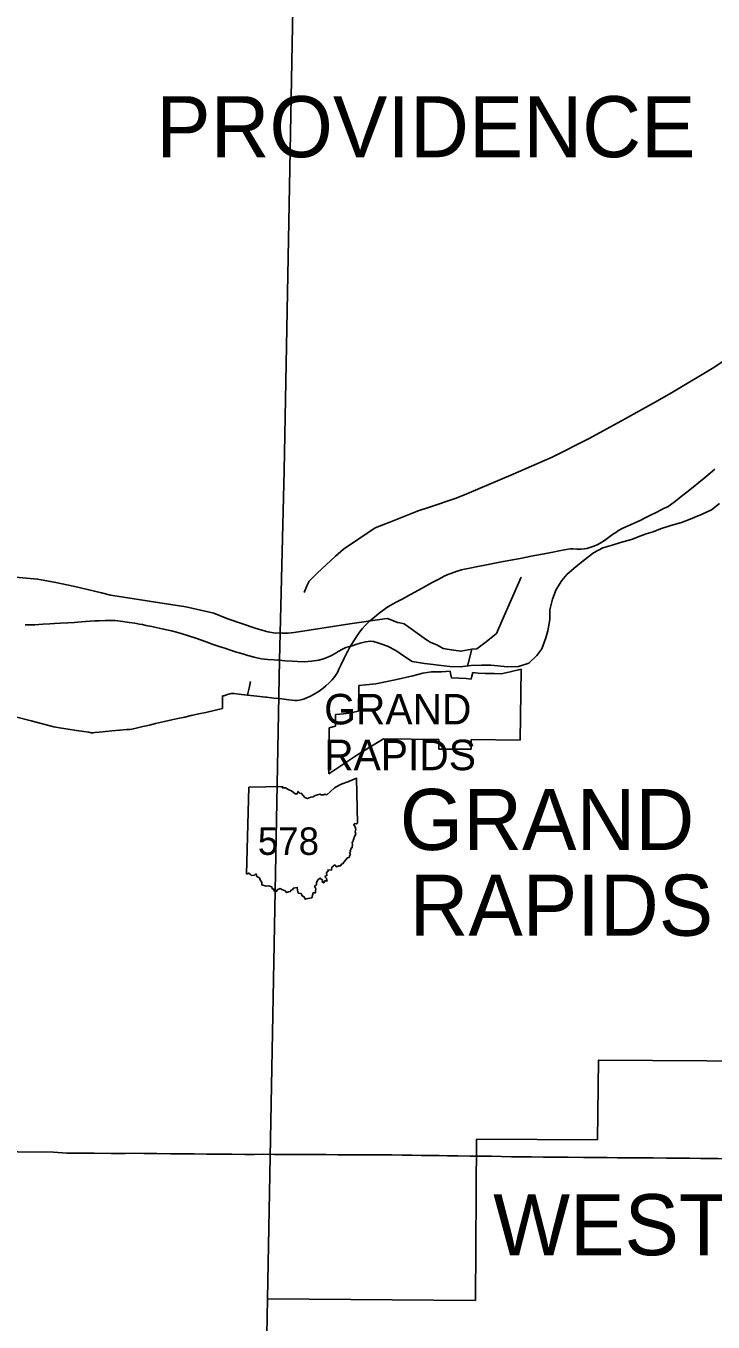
# Model space of a CAD drawing. Extents: x -232 to 448, y 619 to 1059.
# Drawn here: x 68.14 to 91.26, y 820.51 to 864.09 of the extents above; entities that cross this region are included whole.
import ezdxf

# ---------------------------------------------------------------- set-up
doc = ezdxf.new("R2010")
doc.units = 0
doc.layers.add('Default', color=7, linetype='Continuous')

msp = doc.modelspace()

# ---------------------------------------------------------------- linework, layer by layer
at = {"layer": 'Default'}
for p, q in [((83.117, 842.127), (82.953, 842.145)), ((83.141, 842.227), (83.117, 842.127)), ((83.172, 842.354), (83.141, 842.227)), ((82.032, 840.1), (82.032, 839.776)), ((82.032, 839.776), (83.122, 839.776)), ((83.122, 839.776), (83.122, 840.1)), ((83.122, 840.1), (84.772, 840.074)), ((75.561, 835.564), (75.643, 838.493)), ((75.561, 835.564), (75.643, 838.493))]:
    msp.add_line(p, q, dxfattribs=at)
for points in [[(76.671, 842.765), (76.826, 849.139), (77.226, 870.052)], [(77.497, 845.036), (77.607, 845.287), (77.666, 845.417), (77.942, 845.684), (78.56, 846.259), (78.827, 846.498), (79.893, 847.211), (80.388, 847.408), (81.333, 847.787), (81.715, 847.912), (82.615, 848.214), (82.973, 848.354), (84.529, 849.018), (85.84, 849.594), (87.092, 850.214), (88.273, 850.871), (89.288, 851.428), (89.863, 851.753), (91.28, 852.601), (91.801, 852.951)], [(78.97, 843.072), (79.038, 843.198), (79.151, 843.381), (79.273, 843.575), (79.365, 843.709), (79.448, 843.812), (79.558, 843.928), (79.716, 844.089), (79.867, 844.208), (80.024, 844.342), (80.188, 844.47), (80.282, 844.535), (80.397, 844.604), (80.601, 844.712), (80.793, 844.817), (81.076, 844.97), (81.345, 845.115), (81.552, 845.23), (81.812, 845.373), (82.033, 845.489), (82.21, 845.583), (82.331, 845.642), (82.437, 845.682), (82.653, 845.757), (82.789, 845.801), (82.899, 845.829), (83.071, 845.86), (83.287, 845.9), (83.577, 845.956), (83.862, 846.013), (84.199, 846.076), (84.521, 846.138), (84.823, 846.196), (85.133, 846.256), (85.449, 846.32), (85.812, 846.389), (86.135, 846.449), (86.387, 846.498), (86.465, 846.509), (86.545, 846.507), (86.677, 846.497), (86.806, 846.494), (86.922, 846.506), (87.008, 846.524), (87.116, 846.556), (87.245, 846.598), (87.355, 846.645), (87.459, 846.694), (87.605, 846.791), (87.743, 846.888), (87.875, 846.99), (87.984, 847.061), (88.08, 847.122), (88.201, 847.187), (88.322, 847.25), (88.476, 847.316), (88.627, 847.38), (88.8, 847.462), (88.998, 847.556), (89.15, 847.636), (89.344, 847.734), (89.512, 847.823), (89.591, 847.86), (89.675, 847.893), (89.752, 847.934), (89.831, 847.99), (89.991, 848.113), (90.188, 848.267), (90.374, 848.414), (90.584, 848.582), (90.779, 848.741), (90.956, 848.887), (91.157, 849.053), (91.319, 849.184)], [(91.471, 848.027), (91.208, 847.824), (90.888, 847.671), (90.493, 847.5), (90.199, 847.396), (89.836, 847.287), (89.486, 847.18), (89.247, 847.083), (89.011, 847.017), (88.826, 846.942), (88.517, 846.826), (88.146, 846.715), (87.863, 846.634), (87.546, 846.544), (87.236, 846.369), (86.835, 846.058), (86.582, 845.859), (86.339, 845.649), (86.173, 845.448), (85.984, 845.138), (85.857, 844.813), (85.764, 844.46), (85.761, 844.13), (85.696, 843.75), (85.635, 843.519), (85.498, 843.15), (85.332, 842.925), (85.065, 842.665), (84.715, 842.55), (84.334, 842.542), (84.019, 842.577), (83.776, 842.601), (83.471, 842.594), (83.106, 842.58), (82.751, 842.539), (82.401, 842.547), (82.018, 842.601), (81.751, 842.626), (81.549, 842.655), (81.14, 842.717), (80.877, 842.889), (80.588, 843.086), (80.31, 843.23), (80.077, 843.317)], [(66.904, 845.635), (68.53, 845.492), (68.658, 845.463), (69.086, 845.381), (69.788, 845.236), (70.681, 845.025), (70.982, 844.953), (71.426, 844.877), (72.288, 844.753), (73.515, 844.561), (74.21, 844.401), (74.457, 844.339), (74.896, 844.17), (75.889, 843.826), (76.284, 843.717), (76.533, 843.673), (76.693, 843.679)], [(84.151, 844.073), (84.798, 845.553)], [(76.693, 843.679), (76.747, 843.672), (76.961, 843.669), (77.167, 843.694), (79.042, 843.987), (80.205, 844.157), (80.305, 844.165), (80.397, 844.132), (80.639, 844.032), (80.722, 844.015), (80.864, 843.99), (81.615, 843.448), (81.766, 843.356), (81.966, 843.281), (82.183, 843.156), (82.383, 843.122), (82.775, 843.064), (83.146, 843.132), (83.315, 843.149), (83.628, 843.382), (83.861, 843.571)], [(76.671, 842.765), (76.618, 842.768), (76.486, 842.774), (76.276, 842.784), (76.056, 842.807), (75.822, 842.86), (75.61, 842.918), (75.439, 842.974), (75.23, 843.036), (75.024, 843.097), (74.831, 843.162), (74.67, 843.218), (74.438, 843.296), (74.201, 843.384), (74.043, 843.432), (73.852, 843.501), (73.606, 843.586), (73.402, 843.652), (73.202, 843.709), (73.037, 843.75), (72.774, 843.809), (72.371, 843.897), (72.18, 843.934), (72.057, 843.962), (71.961, 843.977), (71.808, 844.006), (71.618, 844.034), (71.401, 844.064), (71.142, 844.094), (70.991, 844.102), (70.804, 844.096), (70.606, 844.089), (70.46, 844.085), (70.302, 844.075), (70.148, 844.067), (70.012, 844.05), (69.771, 844.032), (69.553, 844.015), (69.309, 844.005), (69.106, 843.996), (68.94, 843.985), (68.714, 843.973), (68.442, 843.957), (68.247, 843.951), (68.114, 843.949)], [(83.861, 843.571), (83.97, 843.659), (84.151, 844.073)], [(80.077, 843.317), (79.943, 843.36), (79.839, 843.391), (79.732, 843.407), (79.56, 843.38), (79.38, 843.337), (79.242, 843.292), (79.115, 843.249), (79.037, 843.229), (78.9, 843.186), (78.788, 843.133), (78.643, 843.061), (78.539, 842.989), (78.4, 842.909), (78.18, 842.817), (77.996, 842.767), (77.753, 842.734), (77.516, 842.707), (77.273, 842.72), (77.098, 842.725), (76.854, 842.742), (76.671, 842.765)], [(78.618, 842.351), (78.672, 842.457), (78.75, 842.613), (78.852, 842.833), (78.947, 843.03), (78.97, 843.072)], [(83, 842.568), (83.146, 843.132)], [(76.27, 821.291), (76.671, 842.765)], [(82.416, 842.395), (82.117, 842.37), (81.787, 842.374), (81.497, 842.331), (81.153, 842.235), (80.568, 842.103), (79.911, 841.97)], [(82.43, 842.313), (82.416, 842.395)], [(84.798, 842.466), (84.433, 842.37), (84.127, 842.308), (83.892, 842.32), (83.593, 842.314), (83.352, 842.332), (83.172, 842.354)], [(84.772, 840.074), (84.798, 842.466)], [(75.609, 841.642), (75.65, 841.827), (75.698, 842.051)], [(77.514, 841.466), (77.556, 841.481), (77.695, 841.541), (77.841, 841.618), (78.004, 841.725), (78.14, 841.82), (78.234, 841.898), (78.346, 842.002), (78.443, 842.107), (78.536, 842.219), (78.618, 842.351)], [(79.911, 841.97), (79.579, 841.931), (79.335, 841.913)], [(82.953, 842.145), (82.455, 842.165), (82.43, 842.313)], [(72.078, 840.531), (72.3, 840.581), (72.505, 840.633), (72.803, 840.7), (73.049, 840.753), (73.255, 840.801), (73.481, 840.849), (73.698, 840.901), (73.956, 840.956), (74.194, 841.01), (74.519, 841.086), (74.751, 841.142), (74.752, 841.383), (74.755, 841.564), (74.798, 841.569), (74.852, 841.582), (74.92, 841.605), (75.003, 841.634), (75.045, 841.641), (75.092, 841.644), (75.147, 841.64), (75.393, 841.609), (75.596, 841.584), (75.904, 841.553), (76.205, 841.525)], [(75.596, 841.584), (75.609, 841.642)], [(76.205, 841.525), (76.232, 841.522), (76.476, 841.492), (76.745, 841.46), (76.985, 841.425), (77.095, 841.416), (77.182, 841.41), (77.266, 841.412), (77.342, 841.418), (77.435, 841.439), (77.514, 841.466)], [(79.335, 841.913), (79.325, 841.049)], [(67.839, 840.852), (68.313, 840.726), (69.075, 840.52), (69.336, 840.473)], [(78.553, 840.936), (78.552, 840.549)], [(79.325, 841.049), (79.119, 841.001), (79, 840.977), (78.821, 840.96), (78.7, 840.949), (78.574, 840.938), (78.553, 840.936)], [(69.336, 840.473), (69.557, 840.443), (69.843, 840.399), (70.09, 840.362), (70.254, 840.338), (70.338, 840.325), (70.399, 840.324), (70.461, 840.331), (70.599, 840.344), (70.817, 840.365), (71.027, 840.387), (71.292, 840.409), (71.314, 840.412)], [(71.314, 840.412), (71.522, 840.431), (71.631, 840.438), (71.7, 840.447), (71.853, 840.479), (72.025, 840.52), (72.078, 840.531)], [(78.348, 840.492), (78.334, 838.939)], [(78.552, 840.549), (78.348, 840.492)], [(79.306, 839.587), (80.167, 840.117)], [(80.167, 840.117), (82.032, 840.1)], [(78.334, 838.939), (79.306, 839.587)], [(75.643, 838.493), (76.779, 838.512), (76.762, 838.476), (76.869, 838.469), (76.983, 838.407), (77.079, 838.367), (77.197, 838.274), (77.267, 838.275), (77.297, 838.351), (77.351, 838.292), (77.415, 838.282), (77.526, 838.142), (77.618, 838.111), (77.727, 838.159), (77.809, 838.167), (77.869, 838.215), (78.025, 838.255), (78.068, 838.231), (78.151, 838.236), (78.192, 838.254), (78.264, 838.238), (78.391, 838.344), (78.522, 838.47), (78.722, 838.588), (79.022, 838.701), (79.259, 838.801), (79.293, 837.281)], [(75.643, 838.493), (76.779, 838.512), (76.762, 838.476), (76.869, 838.469), (76.983, 838.407), (77.079, 838.367), (77.197, 838.274), (77.267, 838.275), (77.297, 838.351), (77.351, 838.292), (77.415, 838.282), (77.526, 838.142), (77.618, 838.111), (77.727, 838.159), (77.809, 838.167), (77.869, 838.215), (78.025, 838.255), (78.068, 838.231), (78.151, 838.236), (78.192, 838.254), (78.264, 838.238), (78.391, 838.344), (78.522, 838.47), (78.722, 838.588), (79.022, 838.701), (79.259, 838.801), (79.293, 837.281)], [(79.293, 837.281), (79.258, 837.26), (79.204, 837.27), (79.167, 837.227), (79.213, 837.156), (79.234, 837.081), (79.215, 836.998), (79.234, 836.93), (79.221, 836.873), (79.187, 836.816), (79.175, 836.761), (79.146, 836.704), (79.148, 836.672), (79.121, 836.647), (79.126, 836.552), (79.112, 836.499), (79.116, 836.454), (79.071, 836.442), (79.082, 836.404), (79.053, 836.375), (79.059, 836.325), (79.027, 836.294), (79.058, 836.23), (79.033, 836.21), (79.012, 836.132), (78.954, 836.116), (78.839, 835.974), (78.798, 835.921), (78.752, 835.907), (78.727, 835.852), (78.67, 835.852), (78.585, 835.814), (78.53, 835.88), (78.433, 835.801), (78.422, 835.709), (78.3, 835.712), (78.305, 835.666), (78.277, 835.653), (78.252, 835.606), (78.267, 835.524), (78.21, 835.503), (78.217, 835.455), (78.253, 835.426), (78.27, 835.335), (78.209, 835.354), (78.159, 835.277), (78.108, 835.295), (78.124, 835.36), (78.038, 835.438), (77.956, 835.375), (77.913, 835.275), (77.913, 835.208), (77.852, 835.167), (77.891, 835.072), (77.884, 835.006), (77.885, 834.944), (77.809, 834.946), (77.762, 834.778)], [(79.293, 837.281), (79.258, 837.26), (79.204, 837.27), (79.167, 837.227), (79.213, 837.156), (79.234, 837.081), (79.215, 836.998), (79.234, 836.93), (79.221, 836.873), (79.187, 836.816), (79.175, 836.761), (79.146, 836.704), (79.148, 836.672), (79.121, 836.647), (79.126, 836.552), (79.112, 836.499), (79.116, 836.454), (79.071, 836.442), (79.082, 836.404), (79.053, 836.375), (79.059, 836.325), (79.027, 836.294), (79.058, 836.23), (79.033, 836.21), (79.012, 836.132), (78.954, 836.116), (78.839, 835.974), (78.798, 835.921), (78.752, 835.907), (78.727, 835.852), (78.67, 835.852), (78.585, 835.814), (78.53, 835.88), (78.433, 835.801), (78.422, 835.709), (78.3, 835.712), (78.305, 835.666), (78.277, 835.653), (78.252, 835.606), (78.267, 835.524), (78.21, 835.503), (78.217, 835.455), (78.253, 835.426), (78.27, 835.335), (78.209, 835.354), (78.159, 835.277), (78.108, 835.295), (78.124, 835.36), (78.038, 835.438), (77.956, 835.375), (77.913, 835.275), (77.913, 835.208), (77.852, 835.167), (77.891, 835.072), (77.884, 835.006), (77.885, 834.944), (77.809, 834.946), (77.762, 834.778)], [(77.762, 834.778), (77.63, 834.746), (77.538, 834.727), (77.505, 834.803), (77.439, 834.843), (77.397, 834.92), (77.302, 834.931), (77.28, 835.036), (77.269, 835.122), (77.14, 835.101), (77.104, 835.048), (77.059, 835.034), (77.032, 834.981), (76.969, 834.977), (76.902, 834.952), (76.858, 835.004), (76.749, 835.056), (76.699, 835.083), (76.596, 835.041), (76.574, 834.992), (76.492, 835.014), (76.472, 835.069), (76.423, 835.085), (76.412, 835.143), (76.305, 835.174), (76.224, 835.162), (76.081, 835.209), (76.072, 835.286), (76.023, 835.379), (75.998, 835.444), (75.907, 835.494), (75.888, 835.571), (75.859, 835.569), (75.833, 835.537), (75.732, 835.523), (75.692, 835.555), (75.636, 835.608), (75.561, 835.564)], [(77.762, 834.778), (77.63, 834.746), (77.538, 834.727), (77.505, 834.803), (77.439, 834.843), (77.397, 834.92), (77.302, 834.931), (77.28, 835.036), (77.269, 835.122), (77.14, 835.101), (77.104, 835.048), (77.059, 835.034), (77.032, 834.981), (76.969, 834.977), (76.902, 834.952), (76.858, 835.004), (76.749, 835.056), (76.699, 835.083), (76.596, 835.041), (76.574, 834.992), (76.492, 835.014), (76.472, 835.069), (76.423, 835.085), (76.412, 835.143), (76.305, 835.174), (76.224, 835.162), (76.081, 835.209), (76.072, 835.286), (76.023, 835.379), (75.998, 835.444), (75.907, 835.494), (75.888, 835.571), (75.859, 835.569), (75.833, 835.537), (75.732, 835.523), (75.692, 835.555), (75.636, 835.608), (75.561, 835.564)], [(98.378, 831.975), (92.902, 831.966), (92.866, 829.28), (87.401, 829.311), (87.367, 826.642), (83.304, 826.656), (83.262, 821.238), (76.27, 821.291)], [(63.085, 826.284), (69.07, 826.221)], [(69.07, 826.221), (69.514, 826.194), (69.959, 826.186), (70.438, 826.184), (71.013, 826.179), (71.476, 826.181), (71.751, 826.184), (72.106, 826.182), (72.54, 826.178), (73.002, 826.171), (73.379, 826.167), (73.795, 826.161), (74.23, 826.159), (74.667, 826.154)], [(74.667, 826.154), (75.073, 826.152), (75.504, 826.149), (75.834, 826.149), (76.142, 826.15), (76.499, 826.148), (76.917, 826.143), (77.374, 826.14), (77.77, 826.14), (78.238, 826.139), (78.636, 826.138), (78.989, 826.138), (79.376, 826.137), (79.727, 826.136), (80.082, 826.131), (80.453, 826.129), (80.8, 826.123), (81.138, 826.119), (81.439, 826.115), (81.72, 826.108), (82.038, 826.105), (82.319, 826.103), (82.672, 826.096), (83.09, 826.091), (83.443, 826.091), (83.804, 826.083), (84.136, 826.077), (84.478, 826.071), (84.823, 826.067), (85.155, 826.064), (85.551, 826.059), (85.904, 826.055), (86.387, 826.05), (86.896, 826.044), (87.306, 826.043), (87.542, 826.042)], [(87.542, 826.042), (87.692, 826.04), (88.045, 826.036), (88.43, 826.034), (88.859, 826.034), (89.248, 826.027), (89.691, 826.023), (90.007, 826.018), (90.452, 826.016), (90.83, 826.013), (90.989, 826.014)], [(90.989, 826.014), (91.047, 826.014), (91.42, 826.006), (91.804, 826.003), (92.115, 825.996), (92.429, 825.993), (92.792, 825.989), (93.167, 825.982), (93.481, 825.979), (93.84, 825.973), (94.205, 825.971), (94.552, 825.967), (94.853, 825.964), (95.167, 825.963), (95.536, 825.958), (95.993, 825.956), (96.426, 825.95)], [(76.168, 815.845), (76.27, 821.291)]]:
    msp.add_lwpolyline(points, dxfattribs=at)

# ---------------------------------------------------------------- texts
for s, height, p in [('PROVIDENCE', 2.052, (72.522, 859.674)), ('GRAND', 1.026, (78.174, 840.604)), ('RAPIDS', 1.026, (78.174, 839.065)), ('GRAND', 2.052, (80.717, 836.382)), ('578', 0.9234, (75.942, 836.217)), ('RAPIDS', 2.052, (81.045, 833.499)), ('WESTON', 2.052, (83.859, 822.758))]:
    msp.add_text(s, height=height, dxfattribs=at).set_placement(p)

doc.saveas('drawing.dxf')
